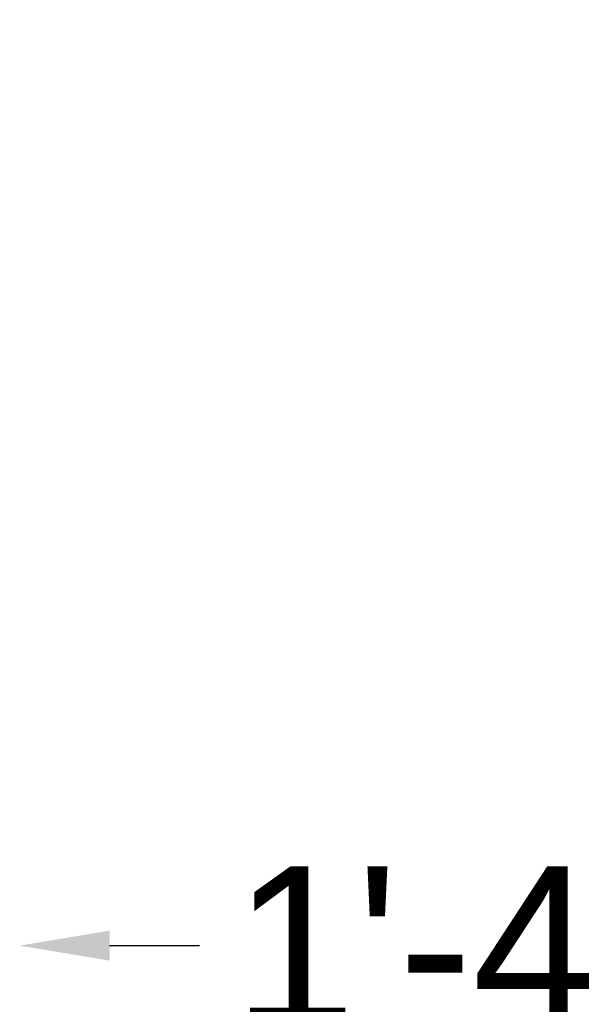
# Model space of a CAD drawing. Header units: inches. Extents: x 170 to 312, y 215 to 248.
# Tile 390 of 529: x 249.849 to 250.186, y 242.927 to 243.509. Entities that reach past the tile are written whole.
import ezdxf

# ---------------------------------------------------------------- set-up
doc = ezdxf.new("R2010")
doc.units = ezdxf.units.IN
doc.header["$LTSCALE"] = 0.25
doc.header["$MEASUREMENT"] = 0
doc.layers.add('ANNOTATIONS', color=1, linetype='Continuous')
doc.styles.add('ARIAL', font='arial.ttf', dxfattribs={"height": 0.09375})
doc.dimstyles.new('STANDARD$0', dxfattribs={"dimtxt": 0.09375, "dimasz": 0.09375, "dimexe": 0.03125, "dimexo": 0.046875, "dimgap": 0.09, "dimtad": 0, "dimtih": 1, "dimtoh": 1, "dimdec": 4, "dimzin": 0, "dimdsep": 46, "dimtxsty": 'ARIAL', "dimcen": 0.09, "dimadec": 0, "dimazin": 0, "dimtfac": 1, "dimtdec": 4, "dimtofl": 0, "dimtmove": 0, "dimatfit": 1, "dimfxl": 1, "dimtolj": 1, "dimtzin": 0, "dimarcsym": 0})

# ---------------------------------------------------------------- blocks, each defined once
blk = doc.blocks.new('*D76')
at = {"layer": 'ANNOTATIONS', "color": 0, "lineweight": -2, "transparency": 16777216}
for p, q in [((250.01971, 244.36635), (250.01971, 244.95483)), ((251.10565, 243.50697), (251.10565, 244.95483)), ((250.11346, 244.92358), (250.27757, 244.92358)), ((251.0119, 244.92358), (250.84779, 244.92358))]:
    blk.add_line(p, q, dxfattribs=at)
at = {"layer": 'ANNOTATIONS', "color": 0, "transparency": 16777216}
for points in [[(250.11346, 244.93921), (250.11346, 244.90796), (250.01971, 244.92358)], [(251.0119, 244.93921), (251.0119, 244.90796), (251.10565, 244.92358)]]:
    blk.add_solid(points, dxfattribs=at)
at = {"layer": 'defpoints', "color": 0, "transparency": 16777216}
for p in [(251.10565, 244.92358), (250.01971, 244.31947), (251.10565, 243.4601)]:
    blk.add_point(p, dxfattribs=at)
at = {"layer": 'ANNOTATIONS', "color": 0, "transparency": 16777216, "insert": (250.56268, 244.92358), "char_height": 0.09375, "attachment_point": 5, "style": 'ARIAL'}
blk.add_mtext('\\A1;16 1/8"', dxfattribs=at)
blk = doc.blocks.new('*D77')
at = {"layer": 'ANNOTATIONS', "color": 0, "lineweight": -2, "transparency": 16777216}
for p, q in [((249.90496, 244.89671), (249.90496, 245.23471)), ((251.10565, 243.50697), (251.10565, 245.23471)), ((249.99871, 245.20346), (250.2202, 245.20346)), ((251.0119, 245.20346), (250.79042, 245.20346))]:
    blk.add_line(p, q, dxfattribs=at)
at = {"layer": 'ANNOTATIONS', "color": 0, "transparency": 16777216}
for points in [[(249.99871, 245.21909), (249.99871, 245.18784), (249.90496, 245.20346)], [(251.0119, 245.21909), (251.0119, 245.18784), (251.10565, 245.20346)]]:
    blk.add_solid(points, dxfattribs=at)
at = {"layer": 'defpoints', "color": 0, "transparency": 16777216}
for p in [(251.10565, 245.20346), (249.90496, 244.84983), (251.10565, 243.4601)]:
    blk.add_point(p, dxfattribs=at)
at = {"layer": 'ANNOTATIONS', "color": 0, "transparency": 16777216, "insert": (250.50531, 245.20346), "char_height": 0.09375, "attachment_point": 5, "style": 'ARIAL'}
blk.add_mtext('\\A1;18 1/2"', dxfattribs=at)

msp = doc.modelspace()

# ---------------------------------------------------------------- linework, layer by layer
at = {"layer": 'ANNOTATIONS'}
msp.add_line((249.90203, 242.96135), (249.95517, 242.96135), dxfattribs=at)
msp.add_solid([(249.90203, 242.97021), (249.90203, 242.95249), (249.84889, 242.96135)], dxfattribs=at)

# ---------------------------------------------------------------- texts
at = {"layer": 'ANNOTATIONS', "insert": (250.23568, 242.96135), "char_height": 0.09375, "attachment_point": 6, "style": 'ARIAL'}
msp.add_mtext('1\'-4"', dxfattribs=at)

# ---------------------------------------------------------------- dimensions: what is measured, and where the dimension line sits
at = {"layer": 'ANNOTATIONS'}
for base, p1, text, picture, middle in [((251.10565, 245.20346), (249.90496, 244.84983), '18 1/2"', '*D77', (250.50531, 245.20346)), ((251.10565, 244.92358), (250.01971, 244.31947), '16 1/8"', '*D76', (250.56268, 244.92358))]:
    dim = msp.add_linear_dim(base=base, p1=p1, p2=(251.10565, 243.4601), text=text, dimstyle='STANDARD$0', override={"dimtxsty": 'ARIAL'}, dxfattribs=at)
    dim.commit()
    dim.dimension.update_dxf_attribs({"geometry": picture, "text_midpoint": middle})

doc.saveas('drawing.dxf')
